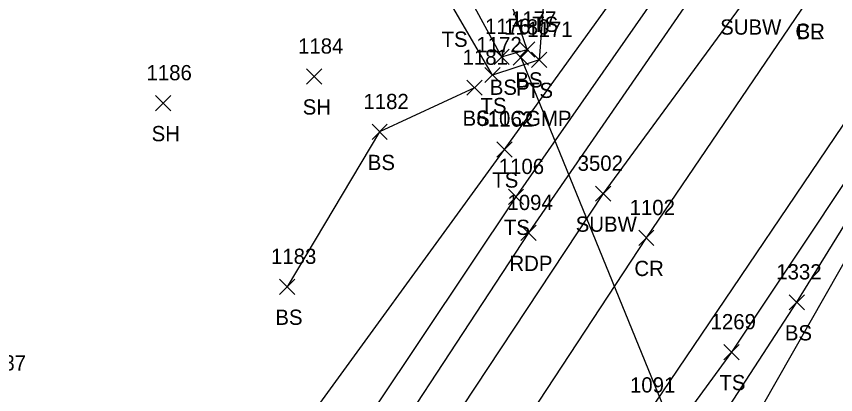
# Model space of a CAD drawing. Extents: x 1634209 to 1639641, y 608564 to 612258.
# Drawn here: x 1639473.7 to 1639581.2, y 612138.1 to 612187.7 of the extents above; entities that cross this region are included whole.
import ezdxf

# ---------------------------------------------------------------- set-up
doc = ezdxf.new("R2010")
doc.units = 0
for name, color, linetype in [('C_A', 7, 'Continuous'), ('D_A', 7, 'Continuous'), ('D_C', 7, 'Continuous'), ('D_I', 7, 'Continuous'), ('D_TIC', 7, 'Continuous'), ('DCP', 7, 'Continuous'), ('L_A', 7, 'Continuous'), ('L_I', 7, 'Continuous'), ('L_TIC', 7, 'Continuous'), ('LELB', 7, 'Continuous'), ('P_A', 7, 'Continuous'), ('P_I', 7, 'Continuous'), ('P_TIC', 7, 'Continuous'), ('PET', 7, 'Continuous'), ('PRC', 7, 'Continuous'), ('U_A', 7, 'Continuous'), ('U_I', 7, 'Continuous'), ('U_TIC', 7, 'Continuous'), ('UW', 7, 'Continuous')]:
    doc.layers.add(name, color=color, linetype=linetype)

msp = doc.modelspace()

# ---------------------------------------------------------------- linework, layer by layer
at = {"layer": 'D_TIC'}
for points in [[(1639538.88, 612181.36), (1639540.88, 612183.36)], [(1639540.88, 612181.36), (1639538.88, 612183.36)]]:
    msp.add_lwpolyline(points, dxfattribs=at)
at = {"layer": 'DCP'}
msp.add_lwpolyline([(1639539.88, 612182.36), (1639560.45, 612131.99)], dxfattribs=at)
at = {"layer": 'L_TIC'}
for points in [[(1639539.72, 612182.41), (1639541.72, 612184.41)], [(1639541.72, 612182.41), (1639539.72, 612184.41)], [(1639536.36, 612181.45), (1639538.36, 612183.45)], [(1639538.36, 612181.45), (1639536.36, 612183.45)], [(1639541.28, 612181.04), (1639543.28, 612183.04)], [(1639543.28, 612181.04), (1639541.28, 612183.04)], [(1639511.76, 612178.86), (1639513.76, 612180.86)], [(1639513.76, 612178.86), (1639511.76, 612180.86)], [(1639535.17, 612179.05), (1639537.17, 612181.05)], [(1639537.17, 612179.05), (1639535.17, 612181.05)], [(1639532.79, 612177.39), (1639534.79, 612179.39)], [(1639534.79, 612177.39), (1639532.79, 612179.39)], [(1639491.94, 612175.36), (1639493.94, 612177.36)], [(1639493.94, 612175.36), (1639491.94, 612177.36)], [(1639520.35, 612171.58), (1639522.35, 612173.58)], [(1639522.35, 612171.58), (1639520.35, 612173.58)], [(1639536.72, 612169.27), (1639538.72, 612171.27)], [(1639538.72, 612169.27), (1639536.72, 612171.27)], [(1639538.24, 612163.06), (1639540.24, 612165.06)], [(1639540.24, 612163.06), (1639538.24, 612165.06)], [(1639508.22, 612151.26), (1639510.22, 612153.26)], [(1639510.22, 612151.26), (1639508.22, 612153.26)], [(1639575.09, 612149.22), (1639577.09, 612151.22)], [(1639577.09, 612149.22), (1639575.09, 612151.22)], [(1639566.53, 612142.68), (1639568.53, 612144.68)], [(1639568.53, 612142.68), (1639566.53, 612144.68)]]:
    msp.add_lwpolyline(points, dxfattribs=at)
at = {"layer": 'LELB'}
for points in [[(1639532.23, 612207.87), (1639542.95, 612190.71), (1639542.28, 612182.04), (1639536.17, 612180.05), (1639531.07, 612188.75), (1639523.73, 612204.36)], [(1639524.8, 612205.6), (1639537.36, 612182.45), (1639540.72, 612183.41), (1639536.34, 612196.1), (1639530.96, 612207.74)], [(1639486.03, 612090.67), (1639466.52, 612067.04), (1639456.07, 612047.96), (1639446.25, 612030.94), (1639439.22, 612012.36), (1639431.5, 611996.97), (1639427.2, 611981.49), (1639430.09, 611997.28), (1639434.15, 612016.51), (1639442.18, 612035.71), (1639452.83, 612052.53), (1639468.37, 612078.96), (1639484.08, 612100.5), (1639508.75, 612130.39), (1639537.72, 612170.27), (1639559.87, 612201)], [(1639563.38, 612198.7), (1639539.24, 612164.06), (1639514.54, 612127.14), (1639495.77, 612095.8), (1639476.98, 612067.19), (1639457.71, 612031.74), (1639439.5, 611994.46), (1639424.36, 611955.72), (1639410.24, 611915.34), (1639396.62, 611874), (1639380.38, 611821.61)], [(1639591.82, 612180.12), (1639567.53, 612143.68), (1639557.91, 612130.49)], [(1639564.44, 612132.28), (1639576.09, 612150.22), (1639593.89, 612179.03)], [(1639533.79, 612178.39), (1639521.35, 612172.58), (1639509.22, 612152.26)], [(1639595.94, 612177.62), (1639596.06, 612177.54), (1639583.87, 612158.26), (1639569.4, 612132.83)]]:
    msp.add_lwpolyline(points, dxfattribs=at)
at = {"layer": 'P_TIC'}
for points in [[(1639539.89, 612158.33), (1639541.89, 612160.33)], [(1639541.89, 612158.33), (1639539.89, 612160.33)], [(1639555.35, 612157.67), (1639557.35, 612159.67)], [(1639557.35, 612157.67), (1639555.35, 612159.67)]]:
    msp.add_lwpolyline(points, dxfattribs=at)
at = {"layer": 'PET'}
for points in [[(1639566.82, 612196.97), (1639540.89, 612159.33), (1639514.14, 612118.57), (1639490.67, 612080.46), (1639463.47, 612031.6)], [(1639245.26, 611428.04), (1639265.27, 611462.65), (1639285.72, 611496.98), (1639297.96, 611518.63), (1639312.46, 611545.86), (1639331.24, 611585.47), (1639351.91, 611632.95), (1639369.29, 611681.55), (1639385.15, 611732.94), (1639399.72, 611782.78), (1639415.55, 611836.4), (1639431.27, 611887.12), (1639449.51, 611937.71), (1639468.81, 611983.24), (1639484.71, 612016.46), (1639503.95, 612051.42), (1639527.63, 612090.72), (1639556.4, 612135.38), (1639588.32, 612182.52)]]:
    msp.add_lwpolyline(points, dxfattribs=at)
at = {"layer": 'PRC'}
msp.add_lwpolyline([(1639474.26, 612024.23), (1639486.3, 612046.51), (1639504.13, 612077.19), (1639528.27, 612115.93), (1639556.35, 612158.67), (1639577.48, 612189.8)], dxfattribs=at)
at = {"layer": 'U_TIC'}
for points in [[(1639549.67, 612163.48), (1639551.67, 612165.48)], [(1639551.67, 612163.48), (1639549.67, 612165.48)]]:
    msp.add_lwpolyline(points, dxfattribs=at)
at = {"layer": 'UW'}
msp.add_lwpolyline([(1639594.99, 612226.51), (1639569.63, 612190.35), (1639550.67, 612164.48), (1639527.14, 612128.9), (1639506.92, 612097.5), (1639485.03, 612062.24), (1639463.29, 612024.05), (1639448.18, 611991.92), (1639428.21, 611945.59), (1639409.39, 611896.28), (1639395.47, 611852.57), (1639388.14, 611826.68), (1639366.36, 611747.21), (1639350.92, 611692.02), (1639316.38, 611597.42), (1639292.15, 611550.99), (1639279.15, 611528.72), (1639253.95, 611487.01), (1639229.78, 611449.06), (1639200.46, 611402.5), (1639172.27, 611358.67), (1639148.82, 611320.98)], dxfattribs=at)

# ---------------------------------------------------------------- texts
at = {"layer": 'C_A'}
msp.add_text('BL', height=2, dxfattribs=at).set_placement((1639576.06, 612184.75))
at = {"layer": 'D_A'}
msp.add_text('P', height=2, dxfattribs=at).set_placement((1639539.26, 612177.36))
at = {"layer": 'D_C'}
msp.add_text('610CGMP', height=2, dxfattribs=at).set_placement((1639534.04, 612173.36))
at = {"layer": 'D_I'}
msp.add_text('1180', height=2, dxfattribs=at).set_placement((1639537.67, 612185.36))
at = {"layer": 'L_A'}
for s, p in [('TS', (1639541.36, 612185.71)), ('TS', (1639529.48, 612183.75)), ('BS', (1639539.16, 612178.41)), ('BS', (1639535.8, 612177.45)), ('TS', (1639540.69, 612177.04)), ('SH', (1639511.25, 612174.86)), ('TS', (1639534.58, 612175.05)), ('BS', (1639532.23, 612173.39)), ('SH', (1639491.42, 612171.36)), ('BS', (1639519.79, 612167.58)), ('TS', (1639536.13, 612165.27)), ('TS', (1639537.65, 612159.06)), ('BS', (1639507.66, 612147.26)), ('BS', (1639574.53, 612145.22)), ('TS', (1639565.94, 612138.68))]:
    msp.add_text(s, height=2, dxfattribs=at).set_placement(p)
at = {"layer": 'L_I'}
for s, p in [('1177', (1639538.59, 612186.41)), ('1176', (1639535.18, 612185.45)), ('1171', (1639540.72, 612185.04)), ('1172', (1639534.05, 612183.05)), ('1184', (1639510.64, 612182.86)), ('1181', (1639532.23, 612181.39)), ('1186', (1639490.75, 612179.36)), ('1182', (1639519.22, 612175.58)), ('1162', (1639535.55, 612173.27)), ('1106', (1639536.98, 612167.06)), ('1183', (1639507.09, 612155.26)), ('1332', (1639573.4, 612153.22)), ('1269', (1639564.78, 612146.68)), ('1187', (1639468.99, 612141.27))]:
    msp.add_text(s, height=2, dxfattribs=at).set_placement(p)
at = {"layer": 'P_A'}
for s, p in [('CR', (1639575.91, 612184.8)), ('RDP', (1639538.38, 612154.33)), ('CR', (1639554.78, 612153.67))]:
    msp.add_text(s, height=2, dxfattribs=at).set_placement(p)
at = {"layer": 'P_I'}
for s, p in [('1094', (1639538.12, 612162.33)), ('1102', (1639554.15, 612161.67)), ('1091', (1639554.2, 612138.38))]:
    msp.add_text(s, height=2, dxfattribs=at).set_placement(p)
at = {"layer": 'U_A'}
for p in [(1639566.04, 612185.35), (1639547.08, 612159.48)]:
    msp.add_text('SUBW', height=2, dxfattribs=at).set_placement(p)
at = {"layer": 'U_I'}
msp.add_text('3502', height=2, dxfattribs=at).set_placement((1639547.33, 612167.48))

doc.saveas('drawing.dxf')
